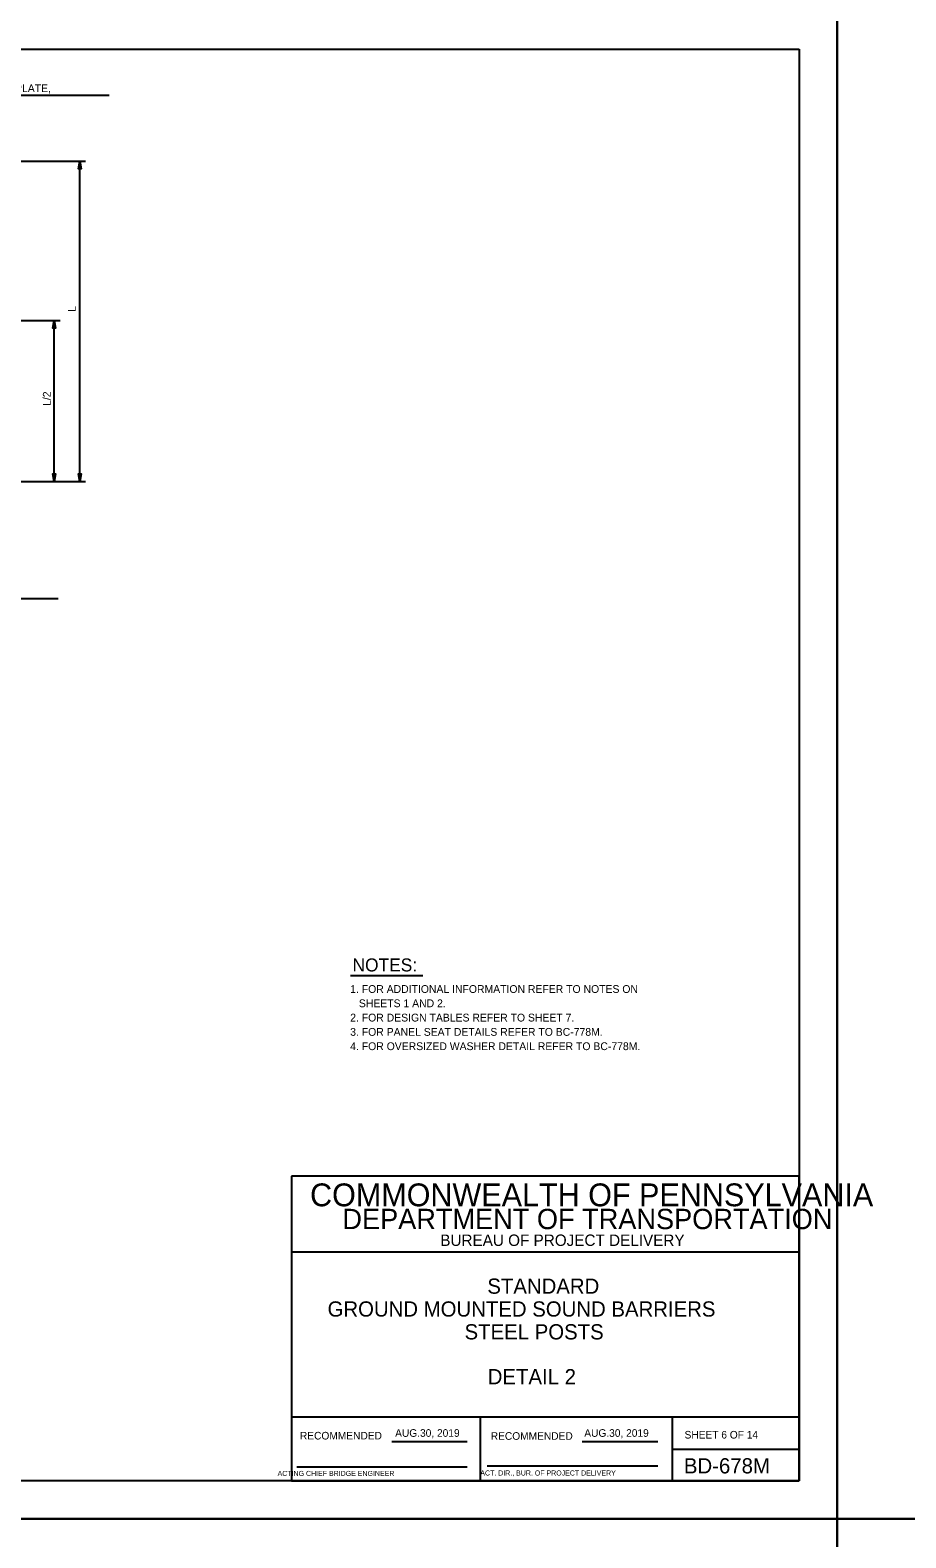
# Model space of a CAD drawing. Extents: x 3475 to 6558, y -3780 to 1166.
# Drawn here: x 4284 to 4629, y -1218 to -624 of the extents above; entities that cross this region are included whole.
import ezdxf

# ---------------------------------------------------------------- set-up
doc = ezdxf.new("R2010")
doc.units = 0
for name, color, linetype in [('1', 7, 'Continuous'), ('2', 7, 'Continuous'), ('PLT-BNDY', 7, 'Continuous')]:
    doc.layers.add(name, color=color, linetype=linetype)

msp = doc.modelspace()

# ---------------------------------------------------------------- linework, layer by layer
at = {"layer": '1'}
for p, q in [((4231.23, -649.42), (4315.42, -649.42)), ((4268.92, -675.42), (4306.03, -675.42)), ((4303.85, -801.65), (4303.85, -675.42)), ((4179.85, -738.18), (4296.1, -738.18)), ((4293.73, -801.65), (4293.73, -738.18)), ((4268.92, -801.65), (4306.03, -801.65)), ((4176, -847.74), (4295.32, -847.74)), ((4410.49, -996.28), (4439.06, -996.28))]:
    msp.add_line(p, q, dxfattribs=at)
for points in [[(4303.85, -675.42), (4304.41, -678.41), (4304.25, -678.18), (4304.05, -678.06), (4303.85, -678.02), (4303.65, -678.06), (4303.45, -678.18), (4303.29, -678.41), (4303.85, -675.42), (4303.45, -678.18), (4303.65, -678.06), (4303.85, -675.42), (4303.85, -678.02), (4304.05, -678.06), (4303.85, -675.42), (4304.25, -678.18)], [(4293.73, -738.18), (4294.29, -741.16), (4294.13, -740.93), (4293.93, -740.81), (4293.73, -740.78), (4293.53, -740.81), (4293.33, -740.93), (4293.17, -741.16), (4293.73, -738.18), (4293.33, -740.93), (4293.53, -740.81), (4293.73, -738.18), (4293.73, -740.78), (4293.93, -740.81), (4293.73, -738.18), (4294.13, -740.93)], [(4293.73, -801.65), (4293.17, -798.67), (4293.33, -798.9), (4293.53, -799.02), (4293.73, -799.05), (4293.93, -799.02), (4294.13, -798.9), (4294.29, -798.67), (4293.73, -801.65), (4294.13, -798.9), (4293.93, -799.02), (4293.73, -801.65), (4293.73, -799.05), (4293.53, -799.02), (4293.73, -801.65), (4293.33, -798.9)], [(4303.85, -801.65), (4303.29, -798.67), (4303.45, -798.9), (4303.65, -799.02), (4303.85, -799.05), (4304.05, -799.02), (4304.25, -798.9), (4304.41, -798.67), (4303.85, -801.65), (4304.25, -798.9), (4304.05, -799.02), (4303.85, -801.65), (4303.85, -799.05), (4303.65, -799.02), (4303.85, -801.65), (4303.45, -798.9)]]:
    msp.add_lwpolyline(points, dxfattribs=at)
at = {"layer": '2'}
for p, q in [((3801.34, -631.31), (4587.34, -631.31)), ((4587.34, -631.31), (4587.34, -1195.31)), ((4587.34, -1075.31), (4387.34, -1075.31)), ((4387.34, -1075.31), (4387.34, -1195.31)), ((4587.34, -1195.31), (4587.34, -1075.31)), ((4587.34, -1105.31), (4387.34, -1105.31)), ((4587.34, -1170.31), (4387.34, -1170.31)), ((4461.84, -1195.31), (4461.84, -1170.31)), ((4537.34, -1170.31), (4537.34, -1195.31)), ((4426.81, -1179.81), (4456.57, -1179.81)), ((4501.81, -1179.81), (4531.71, -1179.81)), ((4537.34, -1182.81), (4587.34, -1182.81)), ((4389.34, -1189.81), (4456.57, -1189.81)), ((4464.47, -1189.43), (4531.71, -1189.43)), ((4587.34, -1195.31), (3801.34, -1195.31)), ((4387.34, -1195.31), (4587.34, -1195.31))]:
    msp.add_line(p, q, dxfattribs=at)
at = {"layer": 'PLT-BNDY'}
for points in [[(3761.34, -616.31), (4602.34, -616.31), (4602.34, -1210.31), (3761.34, -1210.31)], [(4602.34, -616.31), (5443.34, -616.31), (5443.34, -1210.31), (4602.34, -1210.31)], [(3761.34, -1210.31), (4602.34, -1210.31), (4602.34, -1804.31), (3761.34, -1804.31)], [(4602.34, -1210.31), (5443.34, -1210.31), (5443.34, -1804.31), (4602.34, -1804.31)]]:
    msp.add_lwpolyline(points, close=True, dxfattribs=at)

# ---------------------------------------------------------------- texts
at = {"layer": '1'}
for s, height, p in [('L STEEL POST, BASE PLATE,', 3.072, (4235.16, -648.24)), ('NOTES:', 5.117, (4411.33, -994.66)), ('1. FOR ADDITIONAL INFORMATION REFER TO NOTES ON', 3.072, (4410.42, -1003.12)), ('   SHEETS 1 AND 2.', 3.072, (4410.42, -1008.75)), ('2. FOR DESIGN TABLES REFER TO SHEET 7.', 3.072, (4410.42, -1014.38)), ('3. FOR PANEL SEAT DETAILS REFER TO BC-778M.', 3.072, (4410.42, -1020.01)), ('4. FOR OVERSIZED WASHER DETAIL REFER TO BC-778M.', 3.072, (4410.42, -1025.65)), ('STANDARD', 6, (4464.48, -1121.64)), ('GROUND MOUNTED SOUND BARRIERS', 6.0001, (4401.5, -1130.64)), ('STEEL POSTS', 6.0001, (4455.5, -1139.64)), ('DETAIL 2', 6, (4464.64, -1157.31)), ('SHEET 6 OF 14', 3, (4542.22, -1178.68)), ('BD-678M', 6, (4541.97, -1192.43))]:
    msp.add_text(s, height=height, dxfattribs=at).set_placement(p)
for s, height, p in [('L', 3.07, (4302.22, -734.79)), ('L/2', 3.072, (4292.36, -771.85))]:
    msp.add_text(s, height=height, rotation=90, dxfattribs=at).set_placement(p)
at = {"layer": '2'}
for s, height, p in [('COMMONWEALTH OF PENNSYLVANIA', 9, (4394.59, -1087.18)), ('DEPARTMENT OF TRANSPORTATION', 8.0002, (4407.34, -1096.18)), ('BUREAU OF PROJECT DELIVERY', 4.5, (4445.93, -1102.81)), ('AUG.30, 2019', 3, (4428.14, -1178)), ('AUG.30, 2019', 3, (4502.69, -1178)), ('       ACTING CHIEF BRIDGE ENGINEER', 2.0002, (4376.43, -1193.43)), ('   ACT. DIR., BUR. OF PROJECT DELIVERY', 2.0002, (4459.41, -1193.25))]:
    msp.add_text(s, height=height, dxfattribs=at).set_placement(p)
for p in [(4390.61, -1179.06), (4465.83, -1179.18)]:
    msp.add_text('RECOMMENDED', height=3, rotation=360, dxfattribs=at).set_placement(p)

doc.saveas('drawing.dxf')
